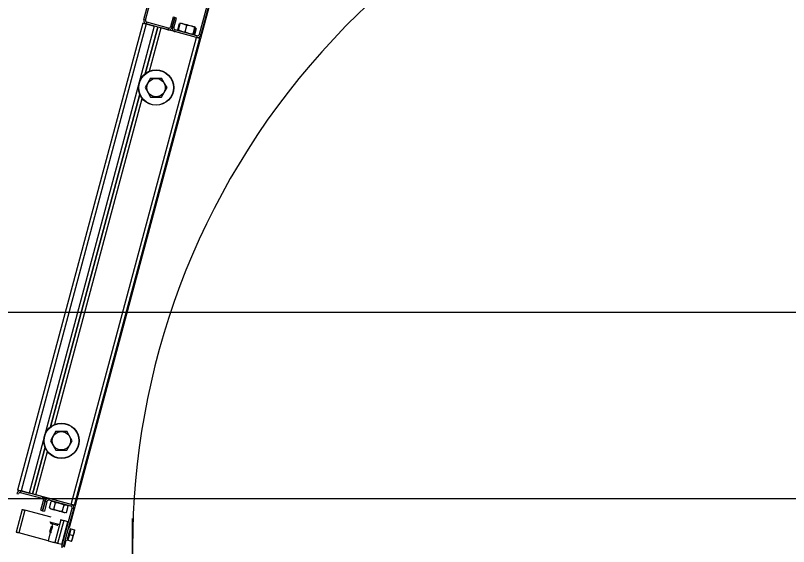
# Model space of a CAD drawing. Extents: x -264205 to -263659, y -1242401 to -1242060.
# Drawn here: x -263873.997 to -263873.375, y -1242087.496 to -1242087.068 of the extents above; entities that cross this region are included whole.
import ezdxf

# ---------------------------------------------------------------- set-up
doc = ezdxf.new("R2010")
doc.units = 0
doc.layers.add('OBRUBNIKY_KOMUNIKACIE_PROJEKT', color=7, linetype='Continuous')
doc.layers.add('SITUACIA_DSP_2D', color=7, linetype='Continuous')

msp = doc.modelspace()

# ---------------------------------------------------------------- linework, layer by layer
at = {"layer": 'OBRUBNIKY_KOMUNIKACIE_PROJEKT'}
msp.add_line((-263894.96779, -1242087.30722), (-263808.96776, -1242087.30722), dxfattribs=at)
at = {"layer": 'SITUACIA_DSP_2D'}
for p, q in [((-263873.89417, -1242087.07157), (-263873.87105, -1242086.98531)), ((-263873.89279, -1242087.07194), (-263873.86968, -1242086.98568)), ((-263873.82655, -1242086.99723), (-263873.84966, -1242087.08349)), ((-263873.82517, -1242086.9976), (-263873.84828, -1242087.08386)), ((-263873.83765, -1242087.04589), (-263873.95419, -1242087.48085)), ((-263873.89279, -1242087.07194), (-263873.89417, -1242087.07157)), ((-263873.87051, -1242087.06954), (-263873.8726, -1242087.07734)), ((-263873.87123, -1242087.07771), (-263873.86914, -1242087.06991)), ((-263873.86914, -1242087.06991), (-263873.87123, -1242087.07771)), ((-263873.86914, -1242087.06991), (-263873.87051, -1242087.06954)), ((-263873.86985, -1242087.07808), (-263873.86776, -1242087.07028)), ((-263873.86776, -1242087.07028), (-263873.86914, -1242087.06991)), ((-263873.8949, -1242087.07432), (-263873.99571, -1242087.45055)), ((-263873.89215, -1242087.07506), (-263873.99296, -1242087.45128)), ((-263873.88573, -1242087.07678), (-263873.98654, -1242087.45301)), ((-263873.8949, -1242087.07432), (-263873.89485, -1242087.07433)), ((-263873.89485, -1242087.07433), (-263873.89469, -1242087.07438)), ((-263873.89469, -1242087.07438), (-263873.89444, -1242087.07444)), ((-263873.89444, -1242087.07444), (-263873.8941, -1242087.07454)), ((-263873.8941, -1242087.07454), (-263873.89368, -1242087.07465)), ((-263873.89368, -1242087.07465), (-263873.8932, -1242087.07477)), ((-263873.8932, -1242087.07477), (-263873.89269, -1242087.07491)), ((-263873.89306, -1242087.11514), (-263873.88297, -1242087.07752)), ((-263873.88297, -1242087.07752), (-263873.89306, -1242087.11514)), ((-263873.89269, -1242087.07491), (-263873.89215, -1242087.07506)), ((-263873.89215, -1242087.07506), (-263873.89178, -1242087.07368)), ((-263873.89215, -1242087.07506), (-263873.88573, -1242087.07678)), ((-263873.87472, -1242087.07973), (-263873.89215, -1242087.07506)), ((-263873.87435, -1242087.07835), (-263873.89178, -1242087.07368)), ((-263873.88957, -1242087.11312), (-263873.88022, -1242087.07825)), ((-263873.85178, -1242087.08588), (-263873.88022, -1242087.07825)), ((-263873.87435, -1242087.07835), (-263873.87472, -1242087.07973)), ((-263873.87123, -1242087.07771), (-263873.8726, -1242087.07734)), ((-263873.86985, -1242087.07808), (-263873.87123, -1242087.07771)), ((-263873.86686, -1242087.07975), (-263873.86549, -1242087.07465)), ((-263873.86632, -1242087.0799), (-263873.86495, -1242087.07479)), ((-263873.8649, -1242087.0746), (-263873.86549, -1242087.07465)), ((-263873.86439, -1242087.07481), (-263873.86495, -1242087.07479)), ((-263873.86468, -1242087.07463), (-263873.8649, -1242087.0746)), ((-263873.86216, -1242087.07514), (-263873.86439, -1242087.07481)), ((-263873.86394, -1242087.07445), (-263873.8639, -1242087.07446)), ((-263873.8639, -1242087.07446), (-263873.86359, -1242087.07455)), ((-263873.86359, -1242087.07455), (-263873.86295, -1242087.07472)), ((-263873.86295, -1242087.07472), (-263873.86203, -1242087.07496)), ((-263873.86012, -1242087.07591), (-263873.86216, -1242087.07514)), ((-263873.86203, -1242087.07496), (-263873.86088, -1242087.07527)), ((-263873.86088, -1242087.07527), (-263873.85958, -1242087.07562)), ((-263873.86082, -1242087.08137), (-263873.85946, -1242087.07626)), ((-263873.85946, -1242087.07626), (-263873.86012, -1242087.07591)), ((-263873.85958, -1242087.07562), (-263873.85821, -1242087.07599)), ((-263873.85841, -1242087.07634), (-263873.85946, -1242087.07626)), ((-263873.85564, -1242087.0769), (-263873.85841, -1242087.07634)), ((-263873.85821, -1242087.07599), (-263873.85686, -1242087.07635)), ((-263873.85686, -1242087.07635), (-263873.8556, -1242087.07669)), ((-263873.85311, -1242087.07796), (-263873.85564, -1242087.0769)), ((-263873.8556, -1242087.07669), (-263873.85453, -1242087.07697)), ((-263873.85453, -1242087.07697), (-263873.8537, -1242087.0772)), ((-263873.85448, -1242087.08307), (-263873.85311, -1242087.07796)), ((-263873.8537, -1242087.0772), (-263873.85317, -1242087.07734)), ((-263873.85363, -1242087.0833), (-263873.85226, -1242087.07819)), ((-263873.85317, -1242087.07734), (-263873.85297, -1242087.07739)), ((-263873.85293, -1242087.07781), (-263873.85311, -1242087.07796)), ((-263873.85308, -1242087.08344), (-263873.85172, -1242087.07834)), ((-263873.85297, -1242087.07739), (-263873.85297, -1242087.07739)), ((-263873.85251, -1242087.07774), (-263873.85293, -1242087.07781)), ((-263873.85226, -1242087.07819), (-263873.85251, -1242087.07774)), ((-263873.86921, -1242087.0812), (-263873.86884, -1242087.07983)), ((-263873.85178, -1242087.08588), (-263873.86921, -1242087.0812)), ((-263873.85141, -1242087.0845), (-263873.86884, -1242087.07983)), ((-263873.86623, -1242087.08012), (-263873.86632, -1242087.0799)), ((-263873.86632, -1242087.0799), (-263873.86582, -1242087.08016)), ((-263873.86606, -1242087.08027), (-263873.86623, -1242087.08012)), ((-263873.86582, -1242087.08016), (-263873.86379, -1242087.08097)), ((-263873.86379, -1242087.08097), (-263873.86157, -1242087.08134)), ((-263873.86157, -1242087.08134), (-263873.86082, -1242087.08137)), ((-263873.86082, -1242087.08137), (-263873.8583, -1242087.08243)), ((-263873.8583, -1242087.08243), (-263873.85553, -1242087.08299)), ((-263873.85553, -1242087.08299), (-263873.85448, -1242087.08307)), ((-263873.85448, -1242087.08307), (-263873.85422, -1242087.08352)), ((-263873.85422, -1242087.08352), (-263873.85381, -1242087.08345)), ((-263873.85386, -1242087.08346), (-263873.85368, -1242087.08349)), ((-263873.85381, -1242087.08345), (-263873.85363, -1242087.0833)), ((-263873.85368, -1242087.08349), (-263873.85308, -1242087.08344)), ((-263873.85141, -1242087.0845), (-263873.85178, -1242087.08588)), ((-263873.84828, -1242087.08386), (-263873.84966, -1242087.08349)), ((-263873.95259, -1242087.4621), (-263873.85178, -1242087.08588)), ((-263873.94983, -1242087.46284), (-263873.84902, -1242087.08661)), ((-263873.85124, -1242087.08602), (-263873.85178, -1242087.08588)), ((-263873.85072, -1242087.08616), (-263873.85124, -1242087.08602)), ((-263873.85025, -1242087.08629), (-263873.85072, -1242087.08616)), ((-263873.84983, -1242087.0864), (-263873.85025, -1242087.08629)), ((-263873.84949, -1242087.08649), (-263873.84983, -1242087.0864)), ((-263873.84923, -1242087.08656), (-263873.84949, -1242087.08649)), ((-263873.84908, -1242087.0866), (-263873.84923, -1242087.08656)), ((-263873.84902, -1242087.08661), (-263873.84908, -1242087.0866)), ((-263873.89081, -1242087.12249), (-263873.89303, -1242087.12635)), ((-263873.88864, -1242087.11875), (-263873.89081, -1242087.12249)), ((-263873.88864, -1242087.11875), (-263873.88486, -1242087.11875)), ((-263873.88486, -1242087.11875), (-263873.88097, -1242087.11875)), ((-263873.88097, -1242087.11875), (-263873.87987, -1242087.11875)), ((-263873.87764, -1242087.1226), (-263873.87987, -1242087.11875)), ((-263873.87548, -1242087.12635), (-263873.87764, -1242087.1226)), ((-263873.89303, -1242087.12635), (-263873.89087, -1242087.13009)), ((-263873.87771, -1242087.1302), (-263873.87548, -1242087.12635)), ((-263873.96928, -1242087.3996), (-263873.89748, -1242087.13166)), ((-263873.89748, -1242087.13166), (-263873.96928, -1242087.3996)), ((-263873.89087, -1242087.13009), (-263873.88864, -1242087.13395)), ((-263873.88864, -1242087.13395), (-263873.88486, -1242087.13395)), ((-263873.88486, -1242087.13395), (-263873.88097, -1242087.13395)), ((-263873.88097, -1242087.13395), (-263873.87987, -1242087.13395)), ((-263873.87987, -1242087.13395), (-263873.87771, -1242087.1302)), ((-263873.96579, -1242087.39759), (-263873.89547, -1242087.13515)), ((-263894.96779, -1242087.30724), (-263808.96779, -1242087.30724)), ((-263873.96703, -1242087.40696), (-263873.96925, -1242087.41081)), ((-263873.96487, -1242087.40321), (-263873.96703, -1242087.40696)), ((-263873.96487, -1242087.40321), (-263873.96108, -1242087.40321)), ((-263873.96108, -1242087.40321), (-263873.95719, -1242087.40321)), ((-263873.95719, -1242087.40321), (-263873.95609, -1242087.40321)), ((-263873.95387, -1242087.40707), (-263873.95609, -1242087.40321)), ((-263873.9517, -1242087.41081), (-263873.95387, -1242087.40707)), ((-263873.96925, -1242087.41081), (-263873.96709, -1242087.41456)), ((-263873.96709, -1242087.41456), (-263873.96487, -1242087.41841)), ((-263873.95609, -1242087.41841), (-263873.95393, -1242087.41467)), ((-263873.95393, -1242087.41467), (-263873.9517, -1242087.41081)), ((-263873.98378, -1242087.45374), (-263873.9737, -1242087.41612)), ((-263873.9737, -1242087.41612), (-263873.98378, -1242087.45374)), ((-263873.98103, -1242087.45448), (-263873.97169, -1242087.41961)), ((-263873.96487, -1242087.41841), (-263873.96108, -1242087.41841)), ((-263873.96108, -1242087.41841), (-263873.95719, -1242087.41841)), ((-263873.95719, -1242087.41841), (-263873.95609, -1242087.41841)), ((-263873.99571, -1242087.45055), (-263873.99566, -1242087.45056)), ((-263873.99566, -1242087.45056), (-263873.9955, -1242087.4506)), ((-263873.9955, -1242087.4506), (-263873.99525, -1242087.45067)), ((-263873.99525, -1242087.45067), (-263873.99491, -1242087.45076)), ((-263873.99491, -1242087.45076), (-263873.99449, -1242087.45088)), ((-263873.99449, -1242087.45088), (-263873.99401, -1242087.451)), ((-263873.99401, -1242087.451), (-263873.9935, -1242087.45114)), ((-263873.9935, -1242087.45114), (-263873.99296, -1242087.45128)), ((-263873.99333, -1242087.45266), (-263873.99296, -1242087.45128)), ((-263873.99296, -1242087.45128), (-263873.98654, -1242087.45301)), ((-263873.97553, -1242087.45596), (-263873.99296, -1242087.45128)), ((-263894.58094, -1242087.45724), (-263809.35464, -1242087.45724)), ((-263873.99645, -1242087.4533), (-263873.99507, -1242087.45367)), ((-263873.97589, -1242087.45733), (-263873.99333, -1242087.45266)), ((-263873.95259, -1242087.4621), (-263873.98103, -1242087.45448)), ((-263873.97553, -1242087.45596), (-263873.97589, -1242087.45733)), ((-263873.97039, -1242087.45881), (-263873.97002, -1242087.45743)), ((-263873.95259, -1242087.4621), (-263873.97002, -1242087.45743)), ((-263873.97698, -1242087.46688), (-263873.97489, -1242087.45908)), ((-263873.97351, -1242087.45945), (-263873.9756, -1242087.46725)), ((-263873.9756, -1242087.46725), (-263873.97351, -1242087.45945)), ((-263873.97489, -1242087.45908), (-263873.97351, -1242087.45945)), ((-263873.97213, -1242087.45982), (-263873.97422, -1242087.46762)), ((-263873.97351, -1242087.45945), (-263873.97213, -1242087.45982)), ((-263873.95295, -1242087.46348), (-263873.97039, -1242087.45881)), ((-263873.97008, -1242087.46497), (-263873.96871, -1242087.45987)), ((-263873.96812, -1242087.45982), (-263873.96871, -1242087.45987)), ((-263873.9666, -1242087.46005), (-263873.96812, -1242087.45982)), ((-263873.96664, -1242087.46589), (-263873.96527, -1242087.46079)), ((-263873.96527, -1242087.46079), (-263873.9666, -1242087.46005)), ((-263873.96457, -1242087.46084), (-263873.96527, -1242087.46079)), ((-263873.9618, -1242087.46132), (-263873.96457, -1242087.46084)), ((-263873.95922, -1242087.46224), (-263873.9618, -1242087.46132)), ((-263873.95975, -1242087.46774), (-263873.95838, -1242087.46263)), ((-263873.95838, -1242087.46263), (-263873.95922, -1242087.46224)), ((-263873.95779, -1242087.46259), (-263873.95838, -1242087.46263)), ((-263873.95626, -1242087.46281), (-263873.95779, -1242087.46259)), ((-263873.9563, -1242087.46866), (-263873.95494, -1242087.46356)), ((-263873.95494, -1242087.46356), (-263873.95626, -1242087.46281)), ((-263873.95259, -1242087.4621), (-263873.95295, -1242087.46348)), ((-263873.95205, -1242087.46225), (-263873.95259, -1242087.4621)), ((-263873.95153, -1242087.46239), (-263873.95205, -1242087.46225)), ((-263873.95106, -1242087.46251), (-263873.95153, -1242087.46239)), ((-263873.95064, -1242087.46263), (-263873.95106, -1242087.46251)), ((-263873.9503, -1242087.46272), (-263873.95064, -1242087.46263)), ((-263873.95004, -1242087.46279), (-263873.9503, -1242087.46272)), ((-263873.94989, -1242087.46283), (-263873.95004, -1242087.46279)), ((-263873.94983, -1242087.46284), (-263873.94989, -1242087.46283)), ((-263873.99204, -1242087.46618), (-263873.99695, -1242087.48454)), ((-263873.98983, -1242087.46677), (-263873.99475, -1242087.48513)), ((-263873.99204, -1242087.46618), (-263873.99199, -1242087.46619)), ((-263873.99199, -1242087.46619), (-263873.99187, -1242087.46623)), ((-263873.99187, -1242087.46623), (-263873.99166, -1242087.46628)), ((-263873.99166, -1242087.46628), (-263873.99139, -1242087.46636)), ((-263873.99139, -1242087.46636), (-263873.99106, -1242087.46645)), ((-263873.99106, -1242087.46645), (-263873.99068, -1242087.46655)), ((-263873.99068, -1242087.46655), (-263873.99026, -1242087.46666)), ((-263873.99026, -1242087.46666), (-263873.98983, -1242087.46677)), ((-263873.96864, -1242087.47245), (-263873.98983, -1242087.46677)), ((-263873.97698, -1242087.46688), (-263873.9756, -1242087.46725)), ((-263873.9756, -1242087.46725), (-263873.97422, -1242087.46762)), ((-263873.97008, -1242087.46497), (-263873.96875, -1242087.46571)), ((-263873.96882, -1242087.46592), (-263873.96883, -1242087.46591)), ((-263873.96856, -1242087.46599), (-263873.96882, -1242087.46592)), ((-263873.96875, -1242087.46571), (-263873.96723, -1242087.46594)), ((-263873.96797, -1242087.46614), (-263873.96856, -1242087.46599)), ((-263873.9671, -1242087.46638), (-263873.96797, -1242087.46614)), ((-263873.96723, -1242087.46594), (-263873.96664, -1242087.46589)), ((-263873.96599, -1242087.46668), (-263873.9671, -1242087.46638)), ((-263873.96664, -1242087.46589), (-263873.96601, -1242087.46619)), ((-263873.96601, -1242087.46619), (-263873.96344, -1242087.46715)), ((-263873.96471, -1242087.46702), (-263873.96599, -1242087.46668)), ((-263873.96334, -1242087.46738), (-263873.96471, -1242087.46702)), ((-263873.96344, -1242087.46715), (-263873.96067, -1242087.46766)), ((-263873.96198, -1242087.46775), (-263873.96334, -1242087.46738)), ((-263873.9607, -1242087.46809), (-263873.96198, -1242087.46775)), ((-263873.95959, -1242087.46839), (-263873.9607, -1242087.46809)), ((-263873.96067, -1242087.46766), (-263873.95975, -1242087.46774)), ((-263873.96011, -1242087.49569), (-263873.95195, -1242087.46523)), ((-263873.95975, -1242087.46774), (-263873.95842, -1242087.46848)), ((-263873.95871, -1242087.46862), (-263873.95959, -1242087.46839)), ((-263873.95873, -1242087.49606), (-263873.95057, -1242087.46559)), ((-263873.95813, -1242087.46878), (-263873.95871, -1242087.46862)), ((-263873.95842, -1242087.46848), (-263873.9569, -1242087.46871)), ((-263873.95787, -1242087.46885), (-263873.95813, -1242087.46878)), ((-263873.95786, -1242087.46885), (-263873.95787, -1242087.46885)), ((-263873.9569, -1242087.46871), (-263873.9563, -1242087.46866)), ((-263873.95195, -1242087.46523), (-263873.95057, -1242087.46559)), ((-263873.96965, -1242087.47646), (-263873.96971, -1242087.47645)), ((-263873.96931, -1242087.47656), (-263873.96965, -1242087.47646)), ((-263873.96867, -1242087.47673), (-263873.96931, -1242087.47656)), ((-263873.9692, -1242087.47732), (-263873.96918, -1242087.47733)), ((-263873.96918, -1242087.47733), (-263873.9689, -1242087.4774)), ((-263873.9689, -1242087.4774), (-263873.96833, -1242087.47756)), ((-263873.9678, -1242087.47696), (-263873.96867, -1242087.47673)), ((-263873.96677, -1242087.47724), (-263873.9678, -1242087.47696)), ((-263873.96568, -1242087.47753), (-263873.96677, -1242087.47724)), ((-263873.96084, -1242087.47454), (-263873.96575, -1242087.4929)), ((-263873.95863, -1242087.47513), (-263873.96355, -1242087.49349)), ((-263873.96126, -1242087.47443), (-263873.96129, -1242087.47442)), ((-263873.96094, -1242087.47451), (-263873.96126, -1242087.47443)), ((-263873.96084, -1242087.47454), (-263873.96094, -1242087.47451)), ((-263873.96084, -1242087.47454), (-263873.96079, -1242087.47455)), ((-263873.96079, -1242087.47455), (-263873.96067, -1242087.47459)), ((-263873.96067, -1242087.47459), (-263873.96047, -1242087.47464)), ((-263873.96047, -1242087.47464), (-263873.96019, -1242087.47472)), ((-263873.96025, -1242087.49437), (-263873.95533, -1242087.47602)), ((-263873.96019, -1242087.47472), (-263873.95986, -1242087.47481)), ((-263873.95986, -1242087.47481), (-263873.95948, -1242087.47491)), ((-263873.95948, -1242087.47491), (-263873.95906, -1242087.47502)), ((-263873.95906, -1242087.47502), (-263873.95863, -1242087.47513)), ((-263873.95533, -1242087.47602), (-263873.95863, -1242087.47513)), ((-263873.90324, -1242087.51937), (-263873.90324, -1242087.47349)), ((-263873.96962, -1242087.48384), (-263873.96942, -1242087.4831)), ((-263873.96942, -1242087.4831), (-263873.96919, -1242087.48224)), ((-263873.96919, -1242087.48224), (-263873.96896, -1242087.48138)), ((-263873.96896, -1242087.48138), (-263873.96877, -1242087.48065)), ((-263873.96877, -1242087.48065), (-263873.96863, -1242087.48016)), ((-263873.96863, -1242087.48016), (-263873.96859, -1242087.47999)), ((-263873.96861, -1242087.48387), (-263873.96837, -1242087.48298)), ((-263873.96837, -1242087.48298), (-263873.96811, -1242087.48202)), ((-263873.96833, -1242087.47756), (-263873.96753, -1242087.47777)), ((-263873.9676, -1242087.47775), (-263873.96817, -1242087.47989)), ((-263873.96811, -1242087.48202), (-263873.96787, -1242087.48112)), ((-263873.96787, -1242087.48112), (-263873.96767, -1242087.48039)), ((-263873.96767, -1242087.48039), (-263873.96754, -1242087.47991)), ((-263873.96754, -1242087.47991), (-263873.9675, -1242087.47974)), ((-263873.96753, -1242087.47777), (-263873.96659, -1242087.47802)), ((-263873.96659, -1242087.47802), (-263873.9656, -1242087.47829)), ((-263873.96462, -1242087.47781), (-263873.96568, -1242087.47753)), ((-263873.9656, -1242087.47829), (-263873.96469, -1242087.47853)), ((-263873.96469, -1242087.47853), (-263873.96394, -1242087.47873)), ((-263873.96368, -1242087.47806), (-263873.96462, -1242087.47781)), ((-263873.96394, -1242087.47873), (-263873.96344, -1242087.47887)), ((-263873.96296, -1242087.47826), (-263873.96368, -1242087.47806)), ((-263873.96344, -1242087.47887), (-263873.96324, -1242087.47892)), ((-263873.96324, -1242087.47892), (-263873.96324, -1242087.47892)), ((-263873.9625, -1242087.47838), (-263873.96296, -1242087.47826)), ((-263873.96237, -1242087.47842), (-263873.9625, -1242087.47838)), ((-263873.95282, -1242087.48171), (-263873.95405, -1242087.4863)), ((-263873.95383, -1242087.48365), (-263873.95355, -1242087.48261)), ((-263873.95355, -1242087.48261), (-263873.95334, -1242087.4818)), ((-263873.95334, -1242087.4818), (-263873.9532, -1242087.4813)), ((-263873.9532, -1242087.4813), (-263873.95316, -1242087.48113)), ((-263873.95282, -1242087.48171), (-263873.94987, -1242087.4825)), ((-263873.95027, -1242087.48489), (-263873.94987, -1242087.4825)), ((-263873.94987, -1242087.4825), (-263873.95025, -1242087.48482)), ((-263873.94987, -1242087.4825), (-263873.94965, -1242087.48256)), ((-263873.94965, -1242087.48256), (-263873.94967, -1242087.48256)), ((-263873.99691, -1242087.48455), (-263873.99695, -1242087.48454)), ((-263873.99679, -1242087.48458), (-263873.99691, -1242087.48455)), ((-263873.99658, -1242087.48464), (-263873.99679, -1242087.48458)), ((-263873.99631, -1242087.48471), (-263873.99658, -1242087.48464)), ((-263873.99597, -1242087.4848), (-263873.99631, -1242087.48471)), ((-263873.99559, -1242087.4849), (-263873.99597, -1242087.4848)), ((-263873.99518, -1242087.48501), (-263873.99559, -1242087.4849)), ((-263873.99475, -1242087.48513), (-263873.99518, -1242087.48501)), ((-263873.97126, -1242087.49142), (-263873.99475, -1242087.48513)), ((-263873.96948, -1242087.48479), (-263873.97126, -1242087.49142)), ((-263873.9698, -1242087.4845), (-263873.96975, -1242087.48433)), ((-263873.96975, -1242087.48433), (-263873.96962, -1242087.48384)), ((-263873.96898, -1242087.48525), (-263873.96893, -1242087.48508)), ((-263873.96893, -1242087.48508), (-263873.9688, -1242087.48461)), ((-263873.9688, -1242087.48461), (-263873.96861, -1242087.48387)), ((-263873.95568, -1242087.49055), (-263873.95547, -1242087.48974)), ((-263873.95547, -1242087.48974), (-263873.95519, -1242087.4887)), ((-263873.95405, -1242087.4863), (-263873.95528, -1242087.49089)), ((-263873.95519, -1242087.4887), (-263873.95486, -1242087.48748)), ((-263873.95486, -1242087.48748), (-263873.95451, -1242087.48618)), ((-263873.95451, -1242087.48618), (-263873.95416, -1242087.48487)), ((-263873.95416, -1242087.48487), (-263873.95383, -1242087.48365)), ((-263873.95405, -1242087.4863), (-263873.9511, -1242087.48709)), ((-263873.95148, -1242087.48941), (-263873.95233, -1242087.49168)), ((-263873.95233, -1242087.49168), (-263873.9515, -1242087.48948)), ((-263873.9515, -1242087.48948), (-263873.9511, -1242087.48709)), ((-263873.9511, -1242087.48709), (-263873.95148, -1242087.48941)), ((-263873.95025, -1242087.48482), (-263873.9511, -1242087.48709)), ((-263873.9511, -1242087.48709), (-263873.95027, -1242087.48489)), ((-263873.97126, -1242087.49142), (-263873.97019, -1242087.49171)), ((-263873.97019, -1242087.49171), (-263873.96915, -1242087.49199)), ((-263873.96915, -1242087.49199), (-263873.9682, -1242087.49224)), ((-263873.9682, -1242087.49224), (-263873.96737, -1242087.49246)), ((-263873.96737, -1242087.49246), (-263873.96668, -1242087.49265)), ((-263873.96668, -1242087.49265), (-263873.96617, -1242087.49278)), ((-263873.96617, -1242087.49278), (-263873.96586, -1242087.49287)), ((-263873.96586, -1242087.49287), (-263873.96575, -1242087.4929)), ((-263873.96571, -1242087.49291), (-263873.96575, -1242087.4929)), ((-263873.96559, -1242087.49294), (-263873.96571, -1242087.49291)), ((-263873.96538, -1242087.493), (-263873.96559, -1242087.49294)), ((-263873.96511, -1242087.49307), (-263873.96538, -1242087.493)), ((-263873.96478, -1242087.49316), (-263873.96511, -1242087.49307)), ((-263873.96439, -1242087.49326), (-263873.96478, -1242087.49316)), ((-263873.96398, -1242087.49337), (-263873.96439, -1242087.49326)), ((-263873.96355, -1242087.49349), (-263873.96398, -1242087.49337)), ((-263873.96025, -1242087.49437), (-263873.96355, -1242087.49349)), ((-263873.95873, -1242087.49606), (-263873.96011, -1242087.49569)), ((-263873.9569, -1242087.49095), (-263873.95837, -1242087.49643)), ((-263873.95586, -1242087.49122), (-263873.95582, -1242087.49105)), ((-263873.95582, -1242087.49105), (-263873.95568, -1242087.49055)), ((-263873.95528, -1242087.49089), (-263873.95233, -1242087.49168)), ((-263873.95233, -1242087.49168), (-263873.95211, -1242087.49174)), ((-263873.95211, -1242087.49174), (-263873.95213, -1242087.49173))]:
    msp.add_line(p, q, dxfattribs=at)
for centre, radius in [((-263873.88426, -1242087.12635), 0.01425), ((-263873.88426, -1242087.12635), 0.01401), ((-263873.88426, -1242087.12635), 0.00739), ((-263873.96048, -1242087.41081), 0.01425), ((-263873.96048, -1242087.41081), 0.01401), ((-263873.96048, -1242087.41081), 0.00739)]:
    msp.add_circle(centre, radius, dxfattribs=at)
for centre, radius, start, end in [((-263873.30474, -1242087.49643), 0.5985, 54.56502, 305.43498), ((-263873.89141, -1242087.0723), 0.00285, 164.99999, 255), ((-263873.89141, -1242087.0723), 0.00143, 164.99999, 255), ((-263873.87398, -1242087.07698), 0.00285, 255, 344.99999), ((-263873.87398, -1242087.07698), 0.00143, 255, 344.99999), ((-263873.86847, -1242087.07845), 0.00285, 164.99999, 255), ((-263873.86847, -1242087.07845), 0.00143, 164.99999, 255), ((-263873.85104, -1242087.08312), 0.00285, 255, 344.99999), ((-263873.85104, -1242087.08312), 0.00143, 255, 344.99999), ((-263873.9937, -1242087.45404), 0.00285, 75, 164.99999), ((-263873.9937, -1242087.45404), 0.00142, 75, 164.99999), ((-263873.97626, -1242087.45871), 0.00143, 344.99999, 75), ((-263873.97626, -1242087.45871), 0.00285, 344.99999, 75), ((-263873.97076, -1242087.46018), 0.00285, 75, 164.99999), ((-263873.97076, -1242087.46018), 0.00143, 75, 164.99999), ((-263873.95332, -1242087.46486), 0.00143, 344.99999, 75), ((-263873.95332, -1242087.46486), 0.00285, 344.99999, 75), ((-263873.95308, -1242087.48268), 0.000475, 75, 164.99999), ((-263873.95502, -1242087.48991), 0.000475, 164.99999, 255), ((-263873.95736, -1242087.49643), 0.00285, 164.99999, 195.00001)]:
    msp.add_arc(centre, radius, start, end, dxfattribs=at)

doc.saveas('drawing.dxf')
